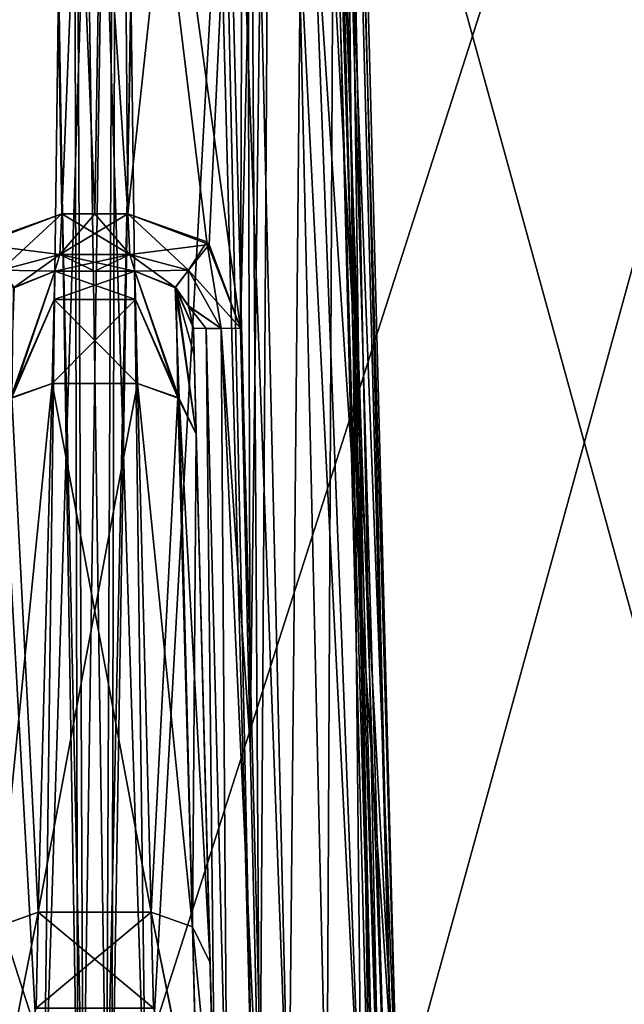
# Model space of a CAD drawing. Header units: inches. Extents: x -9.7 to 9.7, y -2.4 to 4.3.
# Tile 403 of 656: x -6.038 to -5.73, y -0.275 to 0.228. Entities that reach past the tile are written whole.
import ezdxf

# ---------------------------------------------------------------- set-up
doc = ezdxf.new("R2010")
doc.units = ezdxf.units.IN
doc.header["$LTSCALE"] = 101.851852
doc.header["$MEASUREMENT"] = 0
for name, color, linetype in [('1683', 7, 'CONTINUOUS'), ('1684', 7, 'CONTINUOUS'), ('1685', 7, 'CONTINUOUS'), ('1686', 7, 'CONTINUOUS'), ('1689', 7, 'CONTINUOUS'), ('1690', 7, 'CONTINUOUS'), ('1691', 7, 'CONTINUOUS'), ('1692', 7, 'CONTINUOUS'), ('1693', 7, 'CONTINUOUS'), ('1694', 7, 'CONTINUOUS'), ('1695', 7, 'CONTINUOUS'), ('1696', 7, 'CONTINUOUS'), ('1697', 7, 'CONTINUOUS'), ('1698', 7, 'CONTINUOUS'), ('1699', 7, 'CONTINUOUS'), ('1700', 7, 'CONTINUOUS'), ('1701', 7, 'CONTINUOUS'), ('1779', 7, 'CONTINUOUS'), ('1780', 7, 'CONTINUOUS'), ('1781', 7, 'CONTINUOUS'), ('1783', 7, 'CONTINUOUS'), ('1784', 7, 'CONTINUOUS'), ('1785', 7, 'CONTINUOUS'), ('1786', 7, 'CONTINUOUS'), ('1787', 7, 'CONTINUOUS'), ('1788', 7, 'CONTINUOUS'), ('1789', 7, 'CONTINUOUS'), ('1790', 7, 'CONTINUOUS'), ('1791', 7, 'CONTINUOUS'), ('1792', 7, 'CONTINUOUS'), ('1813', 7, 'CONTINUOUS'), ('4390', 7, 'CONTINUOUS'), ('4391', 7, 'CONTINUOUS'), ('4392', 7, 'CONTINUOUS'), ('4393', 7, 'CONTINUOUS'), ('4396', 7, 'CONTINUOUS'), ('4434', 7, 'CONTINUOUS'), ('4435', 7, 'CONTINUOUS'), ('4438', 7, 'CONTINUOUS'), ('4797', 7, 'CONTINUOUS'), ('4800', 7, 'CONTINUOUS'), ('4801', 7, 'CONTINUOUS'), ('4804', 7, 'CONTINUOUS'), ('4805', 7, 'CONTINUOUS'), ('4928', 7, 'CONTINUOUS'), ('4931', 7, 'CONTINUOUS'), ('4932', 7, 'CONTINUOUS'), ('4935', 7, 'CONTINUOUS'), ('4990', 7, 'CONTINUOUS'), ('4995', 7, 'CONTINUOUS'), ('5025', 7, 'CONTINUOUS'), ('5038', 7, 'CONTINUOUS'), ('8206', 7, 'CONTINUOUS')]:
    doc.layers.add(name, color=color, linetype=linetype)

msp = doc.modelspace()

# ---------------------------------------------------------------- linework, layer by layer
at = {"layer": '1683', "linetype": 'CONTINUOUS'}
for points in [[(-5.94965, 0.07079, 2.83285), (-5.9385, -0.355, 2.83901), (-5.94319, 0.07061, 2.80829), (-5.94965, 0.07079, 2.83285)], [(-5.94319, 0.07061, 2.80829), (-5.93242, -0.35527, 2.81515), (-5.93542, 0.07065, 2.79793), (-5.94319, 0.07061, 2.80829)], [(-5.9385, -0.355, 2.83901), (-5.93242, -0.35527, 2.81515), (-5.94319, 0.07061, 2.80829), (-5.9385, -0.355, 2.83901)], [(-5.92061, -0.14222, 2.79359), (-5.92554, 0.07079, 2.79008), (-5.93542, 0.07065, 2.79793), (-5.92061, -0.14222, 2.79359)], [(-5.93242, -0.35527, 2.81515), (-5.9157, -0.355, 2.79707), (-5.93542, 0.07065, 2.79793), (-5.93242, -0.35527, 2.81515)], [(-5.9157, -0.355, 2.79707), (-5.92061, -0.14222, 2.79359), (-5.93542, 0.07065, 2.79793), (-5.9157, -0.355, 2.79707)]]:
    msp.add_3dface(points, dxfattribs=at)
at = {"layer": '1684', "linetype": 'CONTINUOUS'}
for points in [[(-5.94281, 0.11493, 2.79773), (-5.98318, 0.12921, 2.80832), (-5.9522, 0.10036, 2.8077), (-5.94281, 0.11493, 2.79773)], [(-5.9522, 0.10036, 2.8077), (-5.98318, 0.12921, 2.80832), (-5.98215, 0.10851, 2.81732), (-5.9522, 0.10036, 2.8077)], [(-5.93542, 0.07065, 2.79793), (-5.94281, 0.11493, 2.79773), (-5.9522, 0.10036, 2.8077), (-5.93542, 0.07065, 2.79793)], [(-5.93542, 0.07065, 2.79793), (-5.92554, 0.07079, 2.79008), (-5.94281, 0.11493, 2.79773), (-5.93542, 0.07065, 2.79793)], [(-5.9522, 0.10036, 2.8077), (-5.98215, 0.10851, 2.81732), (-5.95879, 0.09157, 2.83472), (-5.9522, 0.10036, 2.8077)], [(-5.98215, 0.10851, 2.81732), (-5.97964, 0.1, 2.8381), (-5.95879, 0.09157, 2.83472), (-5.98215, 0.10851, 2.81732)], [(-5.95221, 0.08214, 2.83324), (-5.9522, 0.10036, 2.8077), (-5.95879, 0.09157, 2.83472), (-5.95221, 0.08214, 2.83324)], [(-5.93542, 0.07065, 2.79793), (-5.9522, 0.10036, 2.8077), (-5.95221, 0.08214, 2.83324), (-5.93542, 0.07065, 2.79793)], [(-5.94965, 0.07079, 2.83285), (-5.93542, 0.07065, 2.79793), (-5.95221, 0.08214, 2.83324), (-5.94965, 0.07079, 2.83285)], [(-5.94965, 0.07079, 2.83285), (-5.94319, 0.07061, 2.80829), (-5.93542, 0.07065, 2.79793), (-5.94965, 0.07079, 2.83285)]]:
    msp.add_3dface(points, dxfattribs=at)
at = {"layer": '1685', "linetype": 'CONTINUOUS'}
for points in [[(-5.98215, 0.10851, 2.81732), (-5.98318, 0.12921, 2.80832), (-6.01784, 0.1085, 2.81733), (-5.98215, 0.10851, 2.81732)], [(-6.01784, 0.1085, 2.81733), (-5.98318, 0.12921, 2.80832), (-6, 0.12921, 2.80932), (-6.01784, 0.1085, 2.81733)], [(-6.01682, 0.12921, 2.80832), (-6.01784, 0.1085, 2.81733), (-6, 0.12921, 2.80932), (-6.01682, 0.12921, 2.80832)], [(-6.02036, 0.1, 2.8381), (-5.98215, 0.10851, 2.81732), (-6.01784, 0.1085, 2.81733), (-6.02036, 0.1, 2.8381)], [(-5.98215, 0.10851, 2.81732), (-6.02036, 0.1, 2.8381), (-6, 0.1, 2.83931), (-5.98215, 0.10851, 2.81732)], [(-5.97964, 0.1, 2.8381), (-5.98215, 0.10851, 2.81732), (-6, 0.1, 2.83931), (-5.97964, 0.1, 2.8381)]]:
    msp.add_3dface(points, dxfattribs=at)
at = {"layer": '1686', "linetype": 'CONTINUOUS'}
for points in [[(-6.01784, 0.1085, 2.81733), (-6.01682, 0.12921, 2.80832), (-6.05844, 0.11361, 2.79722), (-6.01784, 0.1085, 2.81733)], [(-6.01784, 0.1085, 2.81733), (-6.05844, 0.11361, 2.79722), (-6.04781, 0.10036, 2.80769), (-6.01784, 0.1085, 2.81733)], [(-6.02036, 0.1, 2.8381), (-6.01784, 0.1085, 2.81733), (-6.04781, 0.10036, 2.80769), (-6.02036, 0.1, 2.8381)], [(-6.02036, 0.1, 2.8381), (-6.04781, 0.10036, 2.80769), (-6.04111, 0.09166, 2.83474), (-6.02036, 0.1, 2.8381)]]:
    msp.add_3dface(points, dxfattribs=at)
at = {"layer": '1689', "linetype": 'CONTINUOUS'}
for points in [[(-6.02036, 0.1, 3.68829), (-6.04111, 0.09166, 2.83474), (-6.04161, 0.09118, 3.68829), (-6.02036, 0.1, 3.68829)], [(-6.02036, 0.1, 2.8381), (-6.04111, 0.09166, 2.83474), (-6.02036, 0.1, 3.68829), (-6.02036, 0.1, 2.8381)]]:
    msp.add_3dface(points, dxfattribs=at)
at = {"layer": '1690', "linetype": 'CONTINUOUS'}
for points in [[(-5.97964, 0.1, 2.8381), (-6, 0.1, 2.83931), (-6.02036, 0.1, 3.68829), (-5.97964, 0.1, 2.8381)], [(-5.97964, 0.1, 2.8381), (-6.02036, 0.1, 3.68829), (-5.97964, 0.1, 3.68829), (-5.97964, 0.1, 2.8381)], [(-6, 0.1, 2.83931), (-6.02036, 0.1, 2.8381), (-6.02036, 0.1, 3.68829), (-6, 0.1, 2.83931)]]:
    msp.add_3dface(points, dxfattribs=at)
at = {"layer": '1691', "linetype": 'CONTINUOUS'}
for points in [[(-5.95879, 0.09157, 2.83472), (-5.97964, 0.1, 2.8381), (-5.95903, 0.0918, 3.68829), (-5.95879, 0.09157, 2.83472)], [(-5.97964, 0.1, 2.8381), (-5.97964, 0.1, 3.68829), (-5.95903, 0.0918, 3.68829), (-5.97964, 0.1, 2.8381)], [(-5.94965, 0.07079, 3.68829), (-5.95879, 0.09157, 2.83472), (-5.95903, 0.0918, 3.68829), (-5.94965, 0.07079, 3.68829)], [(-5.95221, 0.08214, 2.83324), (-5.95879, 0.09157, 2.83472), (-5.94965, 0.07079, 3.68829), (-5.95221, 0.08214, 2.83324)], [(-5.94965, 0.07079, 2.83285), (-5.95221, 0.08214, 2.83324), (-5.94965, 0.07079, 3.68829), (-5.94965, 0.07079, 2.83285)]]:
    msp.add_3dface(points, dxfattribs=at)
at = {"layer": '1692', "linetype": 'CONTINUOUS'}
for points in [[(-5.9385, -0.355, 2.83901), (-5.94965, 0.07079, 2.83285), (-5.94965, 0.07079, 3.68829), (-5.9385, -0.355, 2.83901)], [(-5.9385, -0.355, 2.83901), (-5.94965, 0.07079, 3.68829), (-5.94929, 0.05708, 3.80093), (-5.9385, -0.355, 2.83901)], [(-5.94824, 0.0168, 3.907), (-5.9385, -0.355, 2.83901), (-5.94929, 0.05708, 3.80093), (-5.94824, 0.0168, 3.907)], [(-5.94116, -0.25335, 4.42085), (-5.9385, -0.355, 2.83901), (-5.94824, 0.0168, 3.907), (-5.94116, -0.25335, 4.42085)], [(-5.94001, -0.2974, 4.47871), (-5.9385, -0.355, 2.83901), (-5.94116, -0.25335, 4.42085), (-5.94001, -0.2974, 4.47871)]]:
    msp.add_3dface(points, dxfattribs=at)
at = {"layer": '1693', "linetype": 'CONTINUOUS'}
for points in [[(-5.95019, -0.23502, 4.43061), (-5.97115, -0.22758, 4.43481), (-5.94727, -0.34637, 4.5368), (-5.95019, -0.23502, 4.43061)], [(-5.94727, -0.34637, 4.5368), (-5.97115, -0.22758, 4.43481), (-5.97002, -0.27648, 4.49954), (-5.94727, -0.34637, 4.5368)], [(-5.9385, -0.355, 4.51799), (-5.94116, -0.25335, 4.42085), (-5.95019, -0.23502, 4.43061), (-5.9385, -0.355, 4.51799)], [(-5.9385, -0.355, 4.51799), (-5.95019, -0.23502, 4.43061), (-5.94727, -0.34637, 4.5368), (-5.9385, -0.355, 4.51799)], [(-5.9385, -0.355, 4.51799), (-5.94001, -0.2974, 4.47871), (-5.94116, -0.25335, 4.42085), (-5.9385, -0.355, 4.51799)]]:
    msp.add_3dface(points, dxfattribs=at)
at = {"layer": '1694', "linetype": 'CONTINUOUS'}
for points in [[(-5.97002, -0.27648, 4.49954), (-5.97115, -0.22758, 4.43481), (-6.02998, -0.27657, 4.49962), (-5.97002, -0.27648, 4.49954)], [(-5.97115, -0.22758, 4.43481), (-6.02885, -0.22758, 4.43481), (-6.02998, -0.27657, 4.49962), (-5.97115, -0.22758, 4.43481)]]:
    msp.add_3dface(points, dxfattribs=at)
at = {"layer": '1695', "linetype": 'CONTINUOUS'}
for points in [[(-6.02998, -0.27657, 4.49962), (-6.02885, -0.22758, 4.43481), (-6.05268, -0.34662, 4.53699), (-6.02998, -0.27657, 4.49962)], [(-6.02885, -0.22758, 4.43481), (-6.04981, -0.23502, 4.43061), (-6.05268, -0.34662, 4.53699), (-6.02885, -0.22758, 4.43481)]]:
    msp.add_3dface(points, dxfattribs=at)
at = {"layer": '1696', "linetype": 'CONTINUOUS'}
for points in [[(-6.04242, 0.0354, 3.91691), (-6.02885, -0.22758, 4.43481), (-6.02177, 0.04257, 3.92096), (-6.04242, 0.0354, 3.91691)], [(-6.04981, -0.23502, 4.43061), (-6.02885, -0.22758, 4.43481), (-6.04242, 0.0354, 3.91691), (-6.04981, -0.23502, 4.43061)]]:
    msp.add_3dface(points, dxfattribs=at)
at = {"layer": '1697', "linetype": 'CONTINUOUS'}
for points in [[(-6.02036, 0.1, 3.68829), (-6.04161, 0.09118, 3.68829), (-6.04242, 0.0354, 3.91691), (-6.02036, 0.1, 3.68829)], [(-6.02036, 0.1, 3.68829), (-6.04242, 0.0354, 3.91691), (-6.02072, 0.08543, 3.80812), (-6.02036, 0.1, 3.68829)], [(-6.04242, 0.0354, 3.91691), (-6.02177, 0.04257, 3.92096), (-6.02072, 0.08543, 3.80812), (-6.04242, 0.0354, 3.91691)]]:
    msp.add_3dface(points, dxfattribs=at)
at = {"layer": '1698', "linetype": 'CONTINUOUS'}
for points in [[(-5.97964, 0.1, 3.68829), (-6.02036, 0.1, 3.68829), (-6.02072, 0.08543, 3.80812), (-5.97964, 0.1, 3.68829)], [(-5.97964, 0.1, 3.68829), (-6.02072, 0.08543, 3.80812), (-5.97928, 0.08543, 3.80812), (-5.97964, 0.1, 3.68829)], [(-6.02072, 0.08543, 3.80812), (-6.02177, 0.04257, 3.92096), (-5.97928, 0.08543, 3.80812), (-6.02072, 0.08543, 3.80812)], [(-5.97928, 0.08543, 3.80812), (-6.02177, 0.04257, 3.92096), (-5.97823, 0.04257, 3.92096), (-5.97928, 0.08543, 3.80812)]]:
    msp.add_3dface(points, dxfattribs=at)
at = {"layer": '1699', "linetype": 'CONTINUOUS'}
for points in [[(-5.95903, 0.0918, 3.68829), (-5.97964, 0.1, 3.68829), (-5.95694, 0.03484, 3.91661), (-5.95903, 0.0918, 3.68829)], [(-5.97964, 0.1, 3.68829), (-5.97928, 0.08543, 3.80812), (-5.95694, 0.03484, 3.91661), (-5.97964, 0.1, 3.68829)], [(-5.94965, 0.07079, 3.68829), (-5.95903, 0.0918, 3.68829), (-5.94929, 0.05708, 3.80093), (-5.94965, 0.07079, 3.68829)], [(-5.95903, 0.0918, 3.68829), (-5.94824, 0.0168, 3.907), (-5.94929, 0.05708, 3.80093), (-5.95903, 0.0918, 3.68829)], [(-5.94824, 0.0168, 3.907), (-5.95903, 0.0918, 3.68829), (-5.95694, 0.03484, 3.91661), (-5.94824, 0.0168, 3.907)], [(-5.97928, 0.08543, 3.80812), (-5.97823, 0.04257, 3.92096), (-5.95694, 0.03484, 3.91661), (-5.97928, 0.08543, 3.80812)]]:
    msp.add_3dface(points, dxfattribs=at)
at = {"layer": '1700', "linetype": 'CONTINUOUS'}
for points in [[(-5.97115, -0.22758, 4.43481), (-5.95019, -0.23502, 4.43061), (-5.97823, 0.04257, 3.92096), (-5.97115, -0.22758, 4.43481)], [(-5.97823, 0.04257, 3.92096), (-5.95019, -0.23502, 4.43061), (-5.95694, 0.03484, 3.91661), (-5.97823, 0.04257, 3.92096)], [(-5.94116, -0.25335, 4.42085), (-5.94824, 0.0168, 3.907), (-5.95694, 0.03484, 3.91661), (-5.94116, -0.25335, 4.42085)], [(-5.95019, -0.23502, 4.43061), (-5.94116, -0.25335, 4.42085), (-5.95694, 0.03484, 3.91661), (-5.95019, -0.23502, 4.43061)]]:
    msp.add_3dface(points, dxfattribs=at)
at = {"layer": '1701', "linetype": 'CONTINUOUS'}
for points in [[(-6.02885, -0.22758, 4.43481), (-5.97115, -0.22758, 4.43481), (-5.97823, 0.04257, 3.92096), (-6.02885, -0.22758, 4.43481)], [(-6.02177, 0.04257, 3.92096), (-6.02885, -0.22758, 4.43481), (-5.97823, 0.04257, 3.92096), (-6.02177, 0.04257, 3.92096)]]:
    msp.add_3dface(points, dxfattribs=at)
at = {"layer": '1779', "linetype": 'CONTINUOUS'}
for points in [[(-6.02885, -0.22758, -4.43481), (-5.97002, -0.27657, -4.49962), (-6.02998, -0.27651, -4.49957), (-6.02885, -0.22758, -4.43481)], [(-5.97115, -0.22758, -4.43481), (-5.97002, -0.27657, -4.49962), (-6.02885, -0.22758, -4.43481), (-5.97115, -0.22758, -4.43481)]]:
    msp.add_3dface(points, dxfattribs=at)
at = {"layer": '1780', "linetype": 'CONTINUOUS'}
for points in [[(-6.05275, -0.34653, -4.53687), (-6.02885, -0.22758, -4.43481), (-6.02998, -0.27651, -4.49957), (-6.05275, -0.34653, -4.53687)], [(-6.02885, -0.22758, -4.43481), (-6.05275, -0.34653, -4.53687), (-6.04949, -0.23475, -4.43076), (-6.02885, -0.22758, -4.43481)]]:
    msp.add_3dface(points, dxfattribs=at)
at = {"layer": '1781', "linetype": 'CONTINUOUS'}
for points in [[(-6.02885, -0.22758, -4.43481), (-6.04949, -0.23475, -4.43076), (-6.02177, 0.04257, -3.92096), (-6.02885, -0.22758, -4.43481)], [(-6.02177, 0.04257, -3.92096), (-6.04949, -0.23475, -4.43076), (-6.04306, 0.03484, -3.91661), (-6.02177, 0.04257, -3.92096)]]:
    msp.add_3dface(points, dxfattribs=at)
at = {"layer": '1783', "linetype": 'CONTINUOUS'}
for points in [[(-6.04144, 0.09135, -2.83273), (-6.02036, 0.1, -2.83615), (-6.04097, 0.0918, -3.68829), (-6.04144, 0.09135, -2.83273)], [(-6.02036, 0.1, -2.83615), (-6.02036, 0.1, -3.68829), (-6.04097, 0.0918, -3.68829), (-6.02036, 0.1, -2.83615)]]:
    msp.add_3dface(points, dxfattribs=at)
at = {"layer": '1784', "linetype": 'CONTINUOUS'}
for points in [[(-6.02036, 0.1, -3.68829), (-6.02036, 0.1, -2.83615), (-5.97964, 0.1, -3.68829), (-6.02036, 0.1, -3.68829)], [(-5.97964, 0.1, -3.68829), (-6.02036, 0.1, -2.83615), (-6, 0.1, -2.83736), (-5.97964, 0.1, -3.68829)], [(-5.97964, 0.1, -2.83615), (-5.97964, 0.1, -3.68829), (-6, 0.1, -2.83736), (-5.97964, 0.1, -2.83615)]]:
    msp.add_3dface(points, dxfattribs=at)
at = {"layer": '1785', "linetype": 'CONTINUOUS'}
for points in [[(-6.02072, 0.08543, -3.80812), (-6.02036, 0.1, -3.68829), (-5.97928, 0.08543, -3.80812), (-6.02072, 0.08543, -3.80812)], [(-6.02036, 0.1, -3.68829), (-5.97964, 0.1, -3.68829), (-5.97928, 0.08543, -3.80812), (-6.02036, 0.1, -3.68829)], [(-6.02177, 0.04257, -3.92096), (-6.02072, 0.08543, -3.80812), (-5.97823, 0.04257, -3.92096), (-6.02177, 0.04257, -3.92096)], [(-5.97823, 0.04257, -3.92096), (-6.02072, 0.08543, -3.80812), (-5.97928, 0.08543, -3.80812), (-5.97823, 0.04257, -3.92096)]]:
    msp.add_3dface(points, dxfattribs=at)
at = {"layer": '1786', "linetype": 'CONTINUOUS'}
for points in [[(-6.02036, 0.1, -3.68829), (-6.04306, 0.03484, -3.91661), (-6.04097, 0.0918, -3.68829), (-6.02036, 0.1, -3.68829)], [(-6.04306, 0.03484, -3.91661), (-6.02036, 0.1, -3.68829), (-6.02072, 0.08543, -3.80812), (-6.04306, 0.03484, -3.91661)], [(-6.02177, 0.04257, -3.92096), (-6.04306, 0.03484, -3.91661), (-6.02072, 0.08543, -3.80812), (-6.02177, 0.04257, -3.92096)]]:
    msp.add_3dface(points, dxfattribs=at)
at = {"layer": '1787', "linetype": 'CONTINUOUS'}
for points in [[(-5.97115, -0.22758, -4.43481), (-6.02885, -0.22758, -4.43481), (-6.02177, 0.04257, -3.92096), (-5.97115, -0.22758, -4.43481)], [(-5.97115, -0.22758, -4.43481), (-6.02177, 0.04257, -3.92096), (-5.97823, 0.04257, -3.92096), (-5.97115, -0.22758, -4.43481)]]:
    msp.add_3dface(points, dxfattribs=at)
at = {"layer": '1788', "linetype": 'CONTINUOUS'}
for points in [[(-5.97115, -0.22758, -4.43481), (-5.97823, 0.04257, -3.92096), (-5.95758, 0.0354, -3.91691), (-5.97115, -0.22758, -4.43481)], [(-5.97115, -0.22758, -4.43481), (-5.95758, 0.0354, -3.91691), (-5.95019, -0.23502, -4.43061), (-5.97115, -0.22758, -4.43481)], [(-5.95758, 0.0354, -3.91691), (-5.94824, 0.0168, -3.907), (-5.95019, -0.23502, -4.43061), (-5.95758, 0.0354, -3.91691)], [(-5.95019, -0.23502, -4.43061), (-5.94824, 0.0168, -3.907), (-5.94116, -0.25335, -4.42085), (-5.95019, -0.23502, -4.43061)]]:
    msp.add_3dface(points, dxfattribs=at)
at = {"layer": '1789', "linetype": 'CONTINUOUS'}
for points in [[(-5.94965, 0.07079, -3.68829), (-5.94965, 0.07079, -2.8309), (-5.9385, -0.355, -2.83706), (-5.94965, 0.07079, -3.68829)], [(-5.94929, 0.05708, -3.80093), (-5.94965, 0.07079, -3.68829), (-5.9385, -0.355, -4.51799), (-5.94929, 0.05708, -3.80093)], [(-5.9385, -0.355, -4.51799), (-5.94965, 0.07079, -3.68829), (-5.9385, -0.355, -2.83706), (-5.9385, -0.355, -4.51799)], [(-5.94824, 0.0168, -3.907), (-5.94929, 0.05708, -3.80093), (-5.9385, -0.355, -4.51799), (-5.94824, 0.0168, -3.907)], [(-5.94116, -0.25335, -4.42085), (-5.94824, 0.0168, -3.907), (-5.9385, -0.355, -4.51799), (-5.94116, -0.25335, -4.42085)]]:
    msp.add_3dface(points, dxfattribs=at)
at = {"layer": '1790', "linetype": 'CONTINUOUS'}
for points in [[(-5.97964, 0.1, -3.68829), (-5.97964, 0.1, -2.83615), (-5.95889, 0.09166, -2.83279), (-5.97964, 0.1, -3.68829)], [(-5.97964, 0.1, -3.68829), (-5.95889, 0.09166, -2.83279), (-5.95839, 0.09118, -3.68829), (-5.97964, 0.1, -3.68829)], [(-5.95889, 0.09166, -2.83279), (-5.95218, 0.08209, -2.83128), (-5.95839, 0.09118, -3.68829), (-5.95889, 0.09166, -2.83279)], [(-5.94965, 0.07079, -2.8309), (-5.94965, 0.07079, -3.68829), (-5.95839, 0.09118, -3.68829), (-5.94965, 0.07079, -2.8309)], [(-5.95218, 0.08209, -2.83128), (-5.94965, 0.07079, -2.8309), (-5.95839, 0.09118, -3.68829), (-5.95218, 0.08209, -2.83128)]]:
    msp.add_3dface(points, dxfattribs=at)
at = {"layer": '1791', "linetype": 'CONTINUOUS'}
for points in [[(-5.98318, 0.12921, -2.80637), (-5.94156, 0.11361, -2.79527), (-5.98216, 0.1085, -2.81538), (-5.98318, 0.12921, -2.80637)], [(-5.98216, 0.1085, -2.81538), (-5.94156, 0.11361, -2.79527), (-5.95219, 0.10036, -2.80574), (-5.98216, 0.1085, -2.81538)], [(-5.94156, 0.11361, -2.79527), (-5.92554, 0.07079, -2.78813), (-5.95219, 0.10036, -2.80574), (-5.94156, 0.11361, -2.79527)], [(-5.97964, 0.1, -2.83615), (-5.98216, 0.1085, -2.81538), (-5.95219, 0.10036, -2.80574), (-5.97964, 0.1, -2.83615)], [(-5.95889, 0.09166, -2.83279), (-5.97964, 0.1, -2.83615), (-5.95219, 0.10036, -2.80574), (-5.95889, 0.09166, -2.83279)], [(-5.95218, 0.08209, -2.83128), (-5.95889, 0.09166, -2.83279), (-5.95219, 0.10036, -2.80574), (-5.95218, 0.08209, -2.83128)], [(-5.95218, 0.08209, -2.83128), (-5.95219, 0.10036, -2.80574), (-5.93551, 0.07065, -2.79606), (-5.95218, 0.08209, -2.83128)], [(-5.95219, 0.10036, -2.80574), (-5.92554, 0.07079, -2.78813), (-5.93551, 0.07065, -2.79606), (-5.95219, 0.10036, -2.80574)], [(-5.94965, 0.07079, -2.8309), (-5.95218, 0.08209, -2.83128), (-5.9432, 0.07061, -2.80634), (-5.94965, 0.07079, -2.8309)], [(-5.95218, 0.08209, -2.83128), (-5.93551, 0.07065, -2.79606), (-5.9432, 0.07061, -2.80634), (-5.95218, 0.08209, -2.83128)]]:
    msp.add_3dface(points, dxfattribs=at)
at = {"layer": '1792', "linetype": 'CONTINUOUS'}
for points in [[(-5.9385, -0.355, -2.83706), (-5.94965, 0.07079, -2.8309), (-5.9432, 0.07061, -2.80634), (-5.9385, -0.355, -2.83706)], [(-5.9432, 0.07061, -2.80634), (-5.93551, 0.07065, -2.79606), (-5.93243, -0.35527, -2.8132), (-5.9432, 0.07061, -2.80634)], [(-5.9385, -0.355, -2.83706), (-5.9432, 0.07061, -2.80634), (-5.93243, -0.35527, -2.8132), (-5.9385, -0.355, -2.83706)], [(-5.93551, 0.07065, -2.79606), (-5.92554, 0.07079, -2.78813), (-5.92061, -0.14223, -2.79164), (-5.93551, 0.07065, -2.79606)], [(-5.93243, -0.35527, -2.8132), (-5.93551, 0.07065, -2.79606), (-5.91571, -0.355, -2.79513), (-5.93243, -0.35527, -2.8132)], [(-5.91571, -0.355, -2.79513), (-5.93551, 0.07065, -2.79606), (-5.92061, -0.14223, -2.79164), (-5.91571, -0.355, -2.79513)]]:
    msp.add_3dface(points, dxfattribs=at)
at = {"layer": '1813', "linetype": 'CONTINUOUS'}
for points in [[(-5.97002, -0.27657, -4.49962), (-5.97115, -0.22758, -4.43481), (-5.94732, -0.34662, -4.53699), (-5.97002, -0.27657, -4.49962)], [(-5.97115, -0.22758, -4.43481), (-5.95019, -0.23502, -4.43061), (-5.94732, -0.34662, -4.53699), (-5.97115, -0.22758, -4.43481)], [(-5.95019, -0.23502, -4.43061), (-5.94116, -0.25335, -4.42085), (-5.9385, -0.355, -4.51799), (-5.95019, -0.23502, -4.43061)], [(-5.95019, -0.23502, -4.43061), (-5.9385, -0.355, -4.51799), (-5.94732, -0.34662, -4.53699), (-5.95019, -0.23502, -4.43061)]]:
    msp.add_3dface(points, dxfattribs=at)
at = {"layer": '4390', "linetype": 'CONTINUOUS'}
for points in [[(-6.05743, 0.11467, -2.79568), (-6.01682, 0.12921, -2.80637), (-6.04781, 0.10036, -2.80574), (-6.05743, 0.11467, -2.79568)], [(-6.04781, 0.10036, -2.80574), (-6.01682, 0.12921, -2.80637), (-6.01784, 0.1085, -2.81538), (-6.04781, 0.10036, -2.80574)], [(-6.04144, 0.09135, -2.83273), (-6.04781, 0.10036, -2.80574), (-6.01784, 0.1085, -2.81538), (-6.04144, 0.09135, -2.83273)], [(-6.02036, 0.1, -2.83615), (-6.04144, 0.09135, -2.83273), (-6.01784, 0.1085, -2.81538), (-6.02036, 0.1, -2.83615)]]:
    msp.add_3dface(points, dxfattribs=at)
at = {"layer": '4391', "linetype": 'CONTINUOUS'}
for points in [[(-6.01682, 0.12921, -2.80637), (-5.98216, 0.1085, -2.81538), (-6.01784, 0.1085, -2.81538), (-6.01682, 0.12921, -2.80637)], [(-5.98216, 0.1085, -2.81538), (-6.01682, 0.12921, -2.80637), (-6, 0.12921, -2.80737), (-5.98216, 0.1085, -2.81538)], [(-5.98318, 0.12921, -2.80637), (-5.98216, 0.1085, -2.81538), (-6, 0.12921, -2.80737), (-5.98318, 0.12921, -2.80637)], [(-6, 0.1, -2.83736), (-6.02036, 0.1, -2.83615), (-6.01784, 0.1085, -2.81538), (-6, 0.1, -2.83736)], [(-5.97964, 0.1, -2.83615), (-6, 0.1, -2.83736), (-6.01784, 0.1085, -2.81538), (-5.97964, 0.1, -2.83615)], [(-5.98216, 0.1085, -2.81538), (-5.97964, 0.1, -2.83615), (-6.01784, 0.1085, -2.81538), (-5.98216, 0.1085, -2.81538)]]:
    msp.add_3dface(points, dxfattribs=at)
at = {"layer": '4392', "linetype": 'CONTINUOUS'}
for points in [[(-6.02616, -0.355, -2.51227), (-6.09166, 0.82079, -2.58123), (-6.11849, -0.355, -2.56512), (-6.02616, -0.355, -2.51227)], [(-6.01864, 0.2322, -2.52668), (-6.09166, 0.82079, -2.58123), (-6.02616, -0.355, -2.51227), (-6.01864, 0.2322, -2.52668)], [(-5.98893, 0.82079, -2.78877), (-6.07446, 0.07079, -2.78813), (-6.08383, 0.82079, -2.75671), (-5.98893, 0.82079, -2.78877)], [(-6.05743, 0.11467, -2.79568), (-6.07446, 0.07079, -2.78813), (-5.98893, 0.82079, -2.78877), (-6.05743, 0.11467, -2.79568)], [(-6.01682, 0.12921, -2.80637), (-6.05743, 0.11467, -2.79568), (-5.98893, 0.82079, -2.78877), (-6.01682, 0.12921, -2.80637)], [(-6, 0.12921, -2.80737), (-6.01682, 0.12921, -2.80637), (-5.98893, 0.82079, -2.78877), (-6, 0.12921, -2.80737)], [(-5.98318, 0.12921, -2.80637), (-6, 0.12921, -2.80737), (-5.98893, 0.82079, -2.78877), (-5.98318, 0.12921, -2.80637)], [(-5.90834, 0.82079, -2.74888), (-5.98318, 0.12921, -2.80637), (-5.98893, 0.82079, -2.78877), (-5.90834, 0.82079, -2.74888)], [(-5.94156, 0.11361, -2.79527), (-5.98318, 0.12921, -2.80637), (-5.90834, 0.82079, -2.74888), (-5.94156, 0.11361, -2.79527)], [(-5.92554, 0.07079, -2.78813), (-5.94156, 0.11361, -2.79527), (-5.90834, 0.82079, -2.74888), (-5.92554, 0.07079, -2.78813)], [(-5.92061, -0.14223, -2.79164), (-5.92554, 0.07079, -2.78813), (-5.90834, 0.82079, -2.74888), (-5.92061, -0.14223, -2.79164)], [(-5.91571, -0.355, -2.79513), (-5.92061, -0.14223, -2.79164), (-5.90834, 0.82079, -2.74888), (-5.91571, -0.355, -2.79513)], [(-5.8638, -0.355, -2.73904), (-5.91571, -0.355, -2.79513), (-5.90834, 0.82079, -2.74888), (-5.8638, -0.355, -2.73904)], [(-5.87579, 0.82079, -2.66505), (-5.8638, -0.355, -2.73904), (-5.90834, 0.82079, -2.74888), (-5.87579, 0.82079, -2.66505)], [(-5.85461, -0.355, -2.61132), (-5.84742, -0.355, -2.63778), (-5.87871, 0.82079, -2.63829), (-5.85461, -0.355, -2.61132)], [(-5.87085, 0.2322, -2.612), (-5.85461, -0.355, -2.61132), (-5.87871, 0.82079, -2.63829), (-5.87085, 0.2322, -2.612)], [(-5.84742, -0.355, -2.63778), (-5.845, -0.355, -2.66505), (-5.87871, 0.82079, -2.63829), (-5.84742, -0.355, -2.63778)], [(-5.87871, 0.82079, -2.63829), (-5.845, -0.355, -2.66505), (-5.87579, 0.82079, -2.66505), (-5.87871, 0.82079, -2.63829)], [(-5.845, -0.355, -2.66505), (-5.8638, -0.355, -2.73904), (-5.87579, 0.82079, -2.66505), (-5.845, -0.355, -2.66505)]]:
    msp.add_3dface(points, dxfattribs=at)
at = {"layer": '4393', "linetype": 'CONTINUOUS'}
for points in [[(-5.85461, -0.355, -2.61132), (-5.87085, 0.2322, -2.612), (-5.89192, 0.82088, -2.58951), (-5.85461, -0.355, -2.61132)], [(-5.85461, -0.355, -2.61132), (-5.89192, 0.82088, -2.58951), (-5.85753, -0.3552, -2.58976), (-5.85461, -0.355, -2.61132)], [(-5.89192, 0.82088, -2.58951), (-5.88527, 0.82079, -2.56675), (-5.85102, -0.355, -2.569), (-5.89192, 0.82088, -2.58951)], [(-5.85753, -0.3552, -2.58976), (-5.89192, 0.82088, -2.58951), (-5.85102, -0.355, -2.569), (-5.85753, -0.3552, -2.58976)]]:
    msp.add_3dface(points, dxfattribs=at)
at = {"layer": '4396', "linetype": 'CONTINUOUS'}
for points in [[(-5.85102, -0.355, -2.569), (-5.88527, 0.82079, -2.56675), (-5.50869, -0.355, -1.97607), (-5.85102, -0.355, -2.569)], [(-5.88527, 0.82079, -2.56675), (-5.52776, 0.82079, -1.94753), (-5.50869, -0.355, -1.97607), (-5.88527, 0.82079, -2.56675)]]:
    msp.add_3dface(points, dxfattribs=at)
at = {"layer": '4434', "linetype": 'CONTINUOUS'}
for points in [[(-5.85102, -0.355, 2.57095), (-5.52776, 0.82079, 1.94948), (-5.88527, 0.82079, 2.5687), (-5.85102, -0.355, 2.57095)], [(-5.85102, -0.355, 2.57095), (-5.50869, -0.355, 1.97802), (-5.52776, 0.82079, 1.94948), (-5.85102, -0.355, 2.57095)]]:
    msp.add_3dface(points, dxfattribs=at)
at = {"layer": '4435', "linetype": 'CONTINUOUS'}
for points in [[(-5.85753, -0.3552, 2.59171), (-5.85102, -0.355, 2.57095), (-5.89192, 0.82088, 2.59146), (-5.85753, -0.3552, 2.59171)], [(-5.85102, -0.355, 2.57095), (-5.88527, 0.82079, 2.5687), (-5.89192, 0.82088, 2.59146), (-5.85102, -0.355, 2.57095)], [(-5.88732, 0.82079, 2.61473), (-5.85753, -0.3552, 2.59171), (-5.89192, 0.82088, 2.59146), (-5.88732, 0.82079, 2.61473)], [(-5.85753, -0.3552, 2.59171), (-5.88732, 0.82079, 2.61473), (-5.87085, 0.2322, 2.61395), (-5.85753, -0.3552, 2.59171)], [(-5.85461, -0.355, 2.61327), (-5.85753, -0.3552, 2.59171), (-5.87085, 0.2322, 2.61395), (-5.85461, -0.355, 2.61327)]]:
    msp.add_3dface(points, dxfattribs=at)
at = {"layer": '4438', "linetype": 'CONTINUOUS'}
for points in [[(-6.11848, -0.355, 2.56706), (-6.09166, 0.82079, 2.58317), (-6.02616, -0.355, 2.51422), (-6.11848, -0.355, 2.56706)], [(-6.05844, 0.11361, 2.79722), (-6.0288, 0.82079, 2.78783), (-6.11268, 0.82079, 2.71927), (-6.05844, 0.11361, 2.79722)], [(-6.02616, -0.355, 2.51422), (-6.09166, 0.82079, 2.58317), (-6.01864, 0.2322, 2.52863), (-6.02616, -0.355, 2.51422)], [(-6.05844, 0.11361, 2.79722), (-6.01682, 0.12921, 2.80832), (-6.0288, 0.82079, 2.78783), (-6.05844, 0.11361, 2.79722)], [(-5.94281, 0.11493, 2.79773), (-5.92554, 0.07079, 2.79008), (-6.0288, 0.82079, 2.78783), (-5.94281, 0.11493, 2.79773)], [(-5.92554, 0.07079, 2.79008), (-5.92302, 0.82079, 2.76448), (-6.0288, 0.82079, 2.78783), (-5.92554, 0.07079, 2.79008)], [(-5.98318, 0.12921, 2.80832), (-5.94281, 0.11493, 2.79773), (-6.0288, 0.82079, 2.78783), (-5.98318, 0.12921, 2.80832)], [(-6, 0.12921, 2.80932), (-5.98318, 0.12921, 2.80832), (-6.0288, 0.82079, 2.78783), (-6, 0.12921, 2.80932)], [(-6.01682, 0.12921, 2.80832), (-6, 0.12921, 2.80932), (-6.0288, 0.82079, 2.78783), (-6.01682, 0.12921, 2.80832)], [(-5.92554, 0.07079, 2.79008), (-5.92061, -0.14222, 2.79359), (-5.92302, 0.82079, 2.76448), (-5.92554, 0.07079, 2.79008)], [(-5.9157, -0.355, 2.79707), (-5.8638, -0.355, 2.74099), (-5.92302, 0.82079, 2.76448), (-5.9157, -0.355, 2.79707)], [(-5.92061, -0.14222, 2.79359), (-5.9157, -0.355, 2.79707), (-5.92302, 0.82079, 2.76448), (-5.92061, -0.14222, 2.79359)], [(-5.8638, -0.355, 2.74099), (-5.845, -0.355, 2.667), (-5.92302, 0.82079, 2.76448), (-5.8638, -0.355, 2.74099)], [(-5.845, -0.355, 2.667), (-5.87579, 0.82079, 2.667), (-5.92302, 0.82079, 2.76448), (-5.845, -0.355, 2.667)], [(-5.84742, -0.355, 2.63972), (-5.85461, -0.355, 2.61327), (-5.87871, 0.82079, 2.64024), (-5.84742, -0.355, 2.63972)], [(-5.85461, -0.355, 2.61327), (-5.87085, 0.2322, 2.61395), (-5.87871, 0.82079, 2.64024), (-5.85461, -0.355, 2.61327)], [(-5.84742, -0.355, 2.63972), (-5.87871, 0.82079, 2.64024), (-5.87579, 0.82079, 2.667), (-5.84742, -0.355, 2.63972)], [(-5.845, -0.355, 2.667), (-5.84742, -0.355, 2.63972), (-5.87579, 0.82079, 2.667), (-5.845, -0.355, 2.667)]]:
    msp.add_3dface(points, dxfattribs=at)
at = {"layer": '4797', "linetype": 'CONTINUOUS'}
for points in [[(-5.919, -0.355, 0.77728), (-5.919, -0.355, -0.77533), (-5.94979, 0.82079, 0.79245), (-5.919, -0.355, 0.77728)], [(-5.919, -0.355, -0.77533), (-5.94979, 0.82079, -0.79051), (-5.94979, 0.82079, 0.79245), (-5.919, -0.355, -0.77533)]]:
    msp.add_3dface(points, dxfattribs=at)
at = {"layer": '4800', "linetype": 'CONTINUOUS'}
for points in [[(-5.919, -0.355, 0.77728), (-5.94979, 0.82079, 0.79245), (-5.94413, 0.82089, 0.81547), (-5.919, -0.355, 0.77728)], [(-5.90091, -0.355, 0.81567), (-5.91422, -0.3552, 0.79849), (-5.94413, 0.82089, 0.81547), (-5.90091, -0.355, 0.81567)], [(-5.90091, -0.355, 0.81567), (-5.94413, 0.82089, 0.81547), (-5.91471, 0.2322, 0.8245), (-5.90091, -0.355, 0.81567)], [(-5.91422, -0.3552, 0.79849), (-5.919, -0.355, 0.77728), (-5.94413, 0.82089, 0.81547), (-5.91422, -0.3552, 0.79849)]]:
    msp.add_3dface(points, dxfattribs=at)
at = {"layer": '4801', "linetype": 'CONTINUOUS'}
for points in [[(-5.98136, 0.2322, 1.07332), (-5.97384, -0.355, 1.08773), (-5.90834, 0.82079, 1.01877), (-5.98136, 0.2322, 1.07332)], [(-5.97384, -0.355, 1.08773), (-5.88154, -0.355, 1.0349), (-5.90834, 0.82079, 1.01877), (-5.97384, -0.355, 1.08773)], [(-5.90091, -0.355, 0.81567), (-5.91471, 0.2322, 0.8245), (-5.88977, 0.82079, 0.8777), (-5.90091, -0.355, 0.81567)], [(-5.88154, -0.355, 1.0349), (-5.845, -0.355, 0.93495), (-5.90834, 0.82079, 1.01877), (-5.88154, -0.355, 1.0349)], [(-5.845, -0.355, 0.93495), (-5.87579, 0.82079, 0.93495), (-5.90834, 0.82079, 1.01877), (-5.845, -0.355, 0.93495)], [(-5.85965, -0.355, 0.86918), (-5.90091, -0.355, 0.81567), (-5.88977, 0.82079, 0.8777), (-5.85965, -0.355, 0.86918)], [(-5.87579, 0.82079, 0.93495), (-5.85965, -0.355, 0.86918), (-5.88977, 0.82079, 0.8777), (-5.87579, 0.82079, 0.93495)], [(-5.845, -0.355, 0.93495), (-5.85965, -0.355, 0.86918), (-5.87579, 0.82079, 0.93495), (-5.845, -0.355, 0.93495)]]:
    msp.add_3dface(points, dxfattribs=at)
at = {"layer": '4804', "linetype": 'CONTINUOUS'}
for points in [[(-6.02776, 0.82079, 1.08346), (-6.00869, -0.355, 1.112), (-6.01138, 0.82088, 1.06632), (-6.02776, 0.82079, 1.08346)], [(-5.99397, -0.3552, 1.09598), (-5.97384, -0.355, 1.08773), (-6.01138, 0.82088, 1.06632), (-5.99397, -0.3552, 1.09598)], [(-5.97384, -0.355, 1.08773), (-5.98136, 0.2322, 1.07332), (-6.01138, 0.82088, 1.06632), (-5.97384, -0.355, 1.08773)], [(-6.00869, -0.355, 1.112), (-5.99397, -0.3552, 1.09598), (-6.01138, 0.82088, 1.06632), (-6.00869, -0.355, 1.112)]]:
    msp.add_3dface(points, dxfattribs=at)
at = {"layer": '4805', "linetype": 'CONTINUOUS'}
for points in [[(-6.35102, -0.355, 1.70493), (-6.02776, 0.82079, 1.08346), (-6.38527, 0.82079, 1.70268), (-6.35102, -0.355, 1.70493)], [(-6.35102, -0.355, 1.70493), (-6.00869, -0.355, 1.112), (-6.02776, 0.82079, 1.08346), (-6.35102, -0.355, 1.70493)]]:
    msp.add_3dface(points, dxfattribs=at)
at = {"layer": '4928', "linetype": 'CONTINUOUS'}
for points in [[(-5.94979, 0.82079, -0.79051), (-5.919, -0.355, -0.77533), (-5.94417, 0.82088, -0.81354), (-5.94979, 0.82079, -0.79051)], [(-5.919, -0.355, -0.77533), (-5.91426, -0.3552, -0.79656), (-5.94417, 0.82088, -0.81354), (-5.919, -0.355, -0.77533)], [(-5.91426, -0.3552, -0.79656), (-5.90096, -0.355, -0.81377), (-5.94417, 0.82088, -0.81354), (-5.91426, -0.3552, -0.79656)], [(-5.94417, 0.82088, -0.81354), (-5.90096, -0.355, -0.81377), (-5.91467, 0.2322, -0.82248), (-5.94417, 0.82088, -0.81354)]]:
    msp.add_3dface(points, dxfattribs=at)
at = {"layer": '4931', "linetype": 'CONTINUOUS'}
for points in [[(-5.90834, 0.82079, -1.01683), (-5.97384, -0.355, -1.08578), (-5.98136, 0.2322, -1.07137), (-5.90834, 0.82079, -1.01683)], [(-5.88155, -0.355, -1.03297), (-5.97384, -0.355, -1.08578), (-5.90834, 0.82079, -1.01683), (-5.88155, -0.355, -1.03297)], [(-5.91467, 0.2322, -0.82248), (-5.90096, -0.355, -0.81377), (-5.88977, 0.82079, -0.87575), (-5.91467, 0.2322, -0.82248)], [(-5.88155, -0.355, -1.03297), (-5.90834, 0.82079, -1.01683), (-5.87579, 0.82079, -0.933), (-5.88155, -0.355, -1.03297)], [(-5.90096, -0.355, -0.81377), (-5.85965, -0.355, -0.86723), (-5.88977, 0.82079, -0.87575), (-5.90096, -0.355, -0.81377)], [(-5.85965, -0.355, -0.86723), (-5.845, -0.355, -0.933), (-5.88977, 0.82079, -0.87575), (-5.85965, -0.355, -0.86723)], [(-5.845, -0.355, -0.933), (-5.87579, 0.82079, -0.933), (-5.88977, 0.82079, -0.87575), (-5.845, -0.355, -0.933)], [(-5.845, -0.355, -0.933), (-5.88155, -0.355, -1.03297), (-5.87579, 0.82079, -0.933), (-5.845, -0.355, -0.933)]]:
    msp.add_3dface(points, dxfattribs=at)
at = {"layer": '4932', "linetype": 'CONTINUOUS'}
for points in [[(-6.01138, 0.82088, -1.06437), (-6.00869, -0.355, -1.11005), (-6.02776, 0.82079, -1.08151), (-6.01138, 0.82088, -1.06437)], [(-5.99397, -0.3552, -1.09403), (-6.00869, -0.355, -1.11005), (-6.01138, 0.82088, -1.06437), (-5.99397, -0.3552, -1.09403)], [(-5.98893, 0.82079, -1.05672), (-5.99397, -0.3552, -1.09403), (-6.01138, 0.82088, -1.06437), (-5.98893, 0.82079, -1.05672)], [(-5.99397, -0.3552, -1.09403), (-5.98893, 0.82079, -1.05672), (-5.98136, 0.2322, -1.07137), (-5.99397, -0.3552, -1.09403)], [(-5.97384, -0.355, -1.08578), (-5.99397, -0.3552, -1.09403), (-5.98136, 0.2322, -1.07137), (-5.97384, -0.355, -1.08578)]]:
    msp.add_3dface(points, dxfattribs=at)
at = {"layer": '4935', "linetype": 'CONTINUOUS'}
for points in [[(-6.00869, -0.355, -1.11005), (-6.35102, -0.355, -1.70298), (-6.38527, 0.82079, -1.70073), (-6.00869, -0.355, -1.11005)], [(-6.02776, 0.82079, -1.08151), (-6.00869, -0.355, -1.11005), (-6.38527, 0.82079, -1.70073), (-6.02776, 0.82079, -1.08151)]]:
    msp.add_3dface(points, dxfattribs=at)
at = {"layer": '4990', "linetype": 'CONTINUOUS'}
for points in [[(-6.01107, 0.82079, -2.54133), (-6.01864, 0.2322, -2.52668), (-6.00603, -0.3552, -2.50402), (-6.01107, 0.82079, -2.54133)], [(-6.01107, 0.82079, -2.54133), (-6.00603, -0.3552, -2.50402), (-5.98862, 0.82088, -2.53368), (-6.01107, 0.82079, -2.54133)], [(-6.00603, -0.3552, -2.50402), (-5.99131, -0.355, -2.488), (-5.98862, 0.82088, -2.53368), (-6.00603, -0.3552, -2.50402)], [(-5.98862, 0.82088, -2.53368), (-5.99131, -0.355, -2.488), (-5.97224, 0.82079, -2.51654), (-5.98862, 0.82088, -2.53368)], [(-6.01864, 0.2322, -2.52668), (-6.02616, -0.355, -2.51227), (-6.00603, -0.3552, -2.50402), (-6.01864, 0.2322, -2.52668)]]:
    msp.add_3dface(points, dxfattribs=at)
at = {"layer": '4995', "linetype": 'CONTINUOUS'}
for points in [[(-6.02616, -0.355, 2.51422), (-6.01864, 0.2322, 2.52863), (-5.98862, 0.82088, 2.53563), (-6.02616, -0.355, 2.51422)], [(-6.02616, -0.355, 2.51422), (-5.98862, 0.82088, 2.53563), (-6.00603, -0.3552, 2.50597), (-6.02616, -0.355, 2.51422)], [(-6.00603, -0.3552, 2.50597), (-5.98862, 0.82088, 2.53563), (-5.99131, -0.355, 2.48995), (-6.00603, -0.3552, 2.50597)], [(-5.98862, 0.82088, 2.53563), (-5.97224, 0.82079, 2.51849), (-5.99131, -0.355, 2.48995), (-5.98862, 0.82088, 2.53563)]]:
    msp.add_3dface(points, dxfattribs=at)
at = {"layer": '5025', "linetype": 'CONTINUOUS'}
for points in [[(-5.99131, -0.355, 2.48995), (-5.97224, 0.82079, 2.51849), (-5.64898, -0.355, 1.89702), (-5.99131, -0.355, 2.48995)], [(-5.64898, -0.355, 1.89702), (-5.97224, 0.82079, 2.51849), (-5.61473, 0.82079, 1.89927), (-5.64898, -0.355, 1.89702)]]:
    msp.add_3dface(points, dxfattribs=at)
at = {"layer": '5038', "linetype": 'CONTINUOUS'}
for points in [[(-5.99131, -0.355, -2.488), (-5.64898, -0.355, -1.89507), (-5.61473, 0.82079, -1.89732), (-5.99131, -0.355, -2.488)], [(-5.97224, 0.82079, -2.51654), (-5.99131, -0.355, -2.488), (-5.61473, 0.82079, -1.89732), (-5.97224, 0.82079, -2.51654)]]:
    msp.add_3dface(points, dxfattribs=at)
at = {"layer": '8206', "linetype": 'CONTINUOUS'}
for points in [[(-5.97928, 0.08543, -3.80812), (-5.97964, 0.1, -3.68829), (-5.95758, 0.0354, -3.91691), (-5.97928, 0.08543, -3.80812)], [(-5.95758, 0.0354, -3.91691), (-5.97964, 0.1, -3.68829), (-5.95839, 0.09118, -3.68829), (-5.95758, 0.0354, -3.91691)], [(-5.94824, 0.0168, -3.907), (-5.95758, 0.0354, -3.91691), (-5.95839, 0.09118, -3.68829), (-5.94824, 0.0168, -3.907)], [(-5.94965, 0.07079, -3.68829), (-5.94824, 0.0168, -3.907), (-5.95839, 0.09118, -3.68829), (-5.94965, 0.07079, -3.68829)], [(-5.97823, 0.04257, -3.92096), (-5.97928, 0.08543, -3.80812), (-5.95758, 0.0354, -3.91691), (-5.97823, 0.04257, -3.92096)], [(-5.94824, 0.0168, -3.907), (-5.94965, 0.07079, -3.68829), (-5.94929, 0.05708, -3.80093), (-5.94824, 0.0168, -3.907)]]:
    msp.add_3dface(points, dxfattribs=at)

doc.saveas('drawing.dxf')
